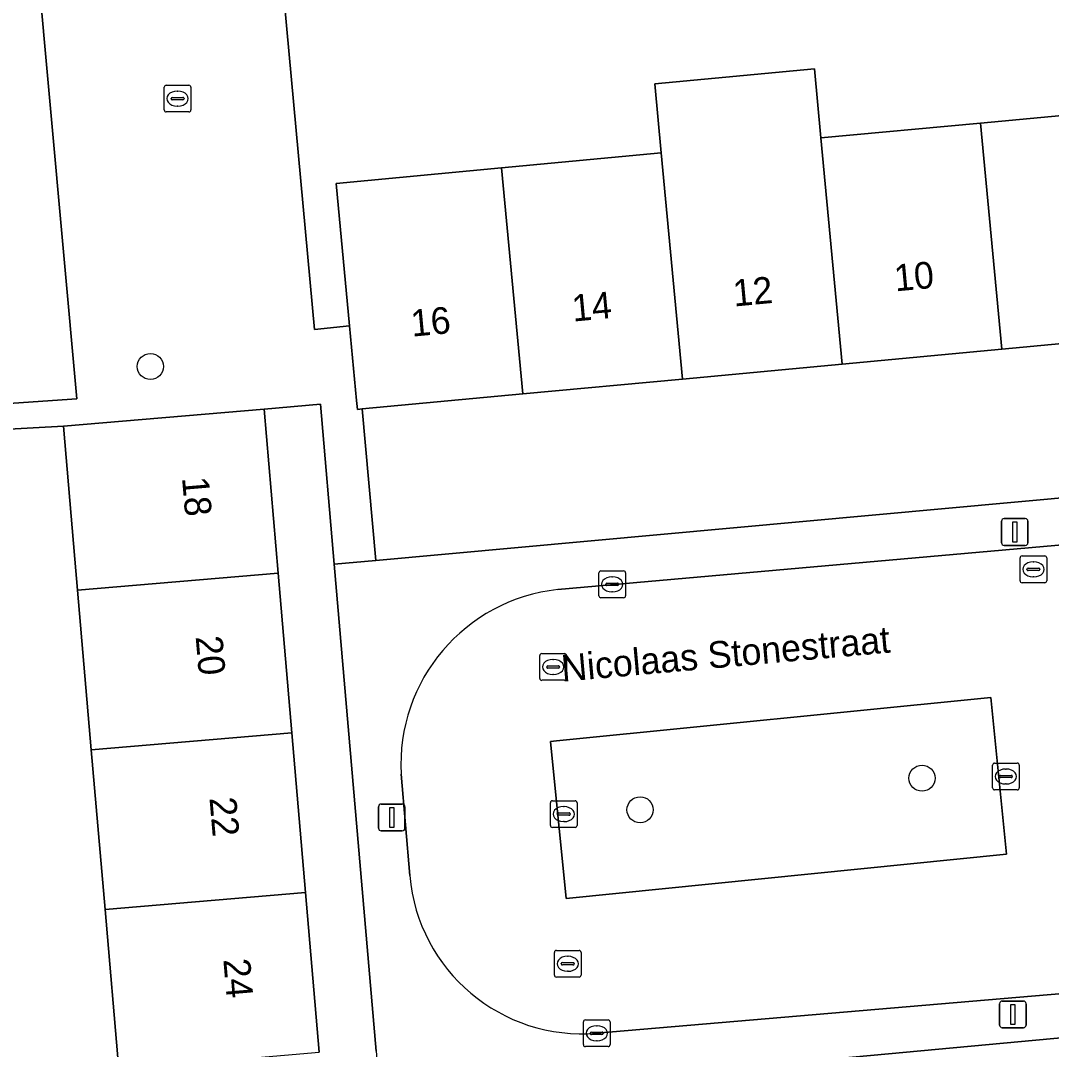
# Model space of a CAD drawing. Extents: x 160554 to 161248, y 385329 to 386506.
# Drawn here: x 160851.7 to 160890.27, y 385530.83 to 385569.34 of the extents above; entities that cross this region are included whole.
import ezdxf

# ---------------------------------------------------------------- set-up
doc = ezdxf.new("R2010")
doc.units = 0
for name, color, linetype in [('IMGEO_Boom', 7, 'Continuous'), ('IMGEO_Erf', 7, 'Continuous'), ('IMGEO_Kolk', 7, 'Continuous'), ('IMGEO_Lichtmast', 7, 'Continuous'), ('IMGEO_Muur', 7, 'Continuous'), ('IMGEO_Openbare_ruimte_label', 7, 'Continuous'), ('IMGEO_Pand', 7, 'Continuous'), ('IMGEO_Pand_nummerreeks', 7, 'Continuous'), ('IMGEO_Parkeervlak_open', 7, 'Continuous'), ('IMGEO_Rijbaan_lokaal_open', 7, 'Continuous'), ('IMGEO_Rioolput', 7, 'Continuous'), ('IMGEO_Voetpad_open', 7, 'Continuous')]:
    doc.layers.add(name, color=color, linetype=linetype)

msp = doc.modelspace()

# ---------------------------------------------------------------- linework, layer by layer
at = {"layer": 'IMGEO_Boom'}
for centre in [(160856.556, 385556.392), (160885.425, 385540.981), (160874.877, 385539.797)]:
    msp.add_circle(centre, 0.489, dxfattribs=at)
at = {"layer": 'IMGEO_Erf'}
for points in [[(160850.708, 385554.964), (160853.807, 385555.183), (160850.785, 385588.354)], [(160861.315, 385572.826), (160862.693, 385557.771), (160864.008, 385557.909), (160863.508, 385563.248), (160869.693, 385563.827), (160875.667, 385564.387), (160875.425, 385566.97), (160881.399, 385567.53), (160881.641, 385564.947), (160887.615, 385565.506), (160893.588, 385566.066), (160899.562, 385566.625), (160905.536, 385567.185), (160911.72, 385567.764)], [(160911.72, 385567.764), (160912.513, 385559.301), (160906.329, 385558.722), (160900.355, 385558.162), (160894.381, 385557.603), (160888.408, 385557.043), (160882.434, 385556.484), (160876.46, 385555.924), (160870.486, 385555.364), (160864.477, 385554.802), (160864.993, 385549.134), (160912.922, 385553.512)], [(160847.33, 385523.103), (160852.438, 385523.647), (160851.923, 385529.66), (160855.383, 385529.957), (160855.372, 385530.081), (160854.859, 385536.059), (160854.347, 385542.038), (160853.835, 385548.016), (160853.735, 385549.177), (160853.308, 385554.158), (160850.795, 385554.015)], [(160895.014, 385527.83), (160894.659, 385531.64), (160866.822, 385529.049)]]:
    msp.add_lwpolyline(points, dxfattribs=at)
at = {"layer": 'IMGEO_Kolk'}
for p, q in [((160857.072, 385565.996), (160857.072, 385566.848)), ((160857.147, 385566.922), (160857.999, 385566.922)), ((160858.073, 385566.848), (160858.073, 385565.996)), ((160857.331, 385566.416), (160857.331, 385566.428)), ((160857.374, 385566.465), (160857.772, 385566.465)), ((160857.56, 385566.702), (160857.585, 385566.702)), ((160857.815, 385566.428), (160857.815, 385566.416)), ((160857.769, 385566.379), (160857.371, 385566.379)), ((160857.583, 385566.142), (160857.558, 385566.142)), ((160857.999, 385565.922), (160857.147, 385565.922)), ((160873.41, 385548.737), (160874.262, 385548.737)), ((160873.335, 385547.811), (160873.335, 385548.663)), ((160873.823, 385548.517), (160873.848, 385548.517)), ((160874.336, 385548.663), (160874.336, 385547.811)), ((160873.594, 385548.231), (160873.594, 385548.243)), ((160874.032, 385548.194), (160873.634, 385548.194)), ((160873.637, 385548.28), (160874.035, 385548.28)), ((160873.846, 385547.957), (160873.821, 385547.957)), ((160874.078, 385548.243), (160874.078, 385548.231)), ((160874.262, 385547.737), (160873.41, 385547.737)), ((160888.063, 385540.618), (160888.063, 385541.47)), ((160888.138, 385541.544), (160888.99, 385541.544)), ((160889.064, 385541.47), (160889.064, 385540.618)), ((160888.322, 385541.038), (160888.322, 385541.05)), ((160888.76, 385541.001), (160888.362, 385541.001)), ((160888.365, 385541.087), (160888.763, 385541.087)), ((160888.551, 385541.324), (160888.576, 385541.324)), ((160888.806, 385541.05), (160888.806, 385541.038)), ((160888.574, 385540.764), (160888.549, 385540.764)), ((160888.99, 385540.544), (160888.138, 385540.544)), ((160871.521, 385539.21), (160871.521, 385540.062)), ((160871.596, 385540.136), (160872.448, 385540.136)), ((160872.009, 385539.916), (160872.034, 385539.916)), ((160872.522, 385540.062), (160872.522, 385539.21)), ((160871.78, 385539.63), (160871.78, 385539.642)), ((160872.218, 385539.593), (160871.82, 385539.593)), ((160871.823, 385539.679), (160872.221, 385539.679)), ((160872.264, 385539.642), (160872.264, 385539.63)), ((160872.448, 385539.136), (160871.596, 385539.136)), ((160872.032, 385539.356), (160872.007, 385539.356)), ((160872.756, 385531.007), (160872.756, 385531.859)), ((160872.831, 385531.933), (160873.683, 385531.933)), ((160873.244, 385531.713), (160873.269, 385531.713)), ((160873.757, 385531.859), (160873.757, 385531.007)), ((160873.015, 385531.427), (160873.015, 385531.439)), ((160873.453, 385531.39), (160873.055, 385531.39)), ((160873.058, 385531.476), (160873.456, 385531.476)), ((160873.499, 385531.439), (160873.499, 385531.427)), ((160873.267, 385531.153), (160873.242, 385531.153)), ((160873.683, 385530.933), (160872.831, 385530.933))]:
    msp.add_line(p, q, dxfattribs=at)
for points in [[(160857.072, 385565.996), (160857.072, 385566.848)], [(160857.147, 385566.922), (160857.999, 385566.922)], [(160858.073, 385566.848), (160858.073, 385565.996)], [(160857.999, 385565.922), (160857.147, 385565.922)], [(160873.41, 385548.737), (160874.262, 385548.737)], [(160873.335, 385547.811), (160873.335, 385548.663)], [(160874.336, 385548.663), (160874.336, 385547.811)], [(160874.262, 385547.737), (160873.41, 385547.737)], [(160888.063, 385540.618), (160888.063, 385541.47)], [(160888.138, 385541.544), (160888.99, 385541.544)], [(160889.064, 385541.47), (160889.064, 385540.618)], [(160888.99, 385540.544), (160888.138, 385540.544)], [(160871.521, 385539.21), (160871.521, 385540.062)], [(160871.596, 385540.136), (160872.448, 385540.136)], [(160872.522, 385540.062), (160872.522, 385539.21)], [(160872.448, 385539.136), (160871.596, 385539.136)], [(160872.756, 385531.007), (160872.756, 385531.859)], [(160872.831, 385531.933), (160873.683, 385531.933)], [(160873.757, 385531.859), (160873.757, 385531.007)], [(160873.683, 385530.933), (160872.831, 385530.933)]]:
    msp.add_lwpolyline(points, dxfattribs=at)
for centre, radius, start, end in [((160857.149, 385566.846), 0.0765, 91.552, 178.448), ((160857.149, 385566.846), 0.0765, 91.552, 178.448), ((160857.997, 385566.846), 0.0765, 1.552, 88.448), ((160857.997, 385566.846), 0.0765, 1.552, 88.448), ((160857.371, 385566.425), 0.0403, 85.8775, 175.7526), ((160857.368, 385566.415), 0.0366, 178.938, 274.7102), ((160857.772, 385566.422), 0.043, 264.8664, 352.4533), ((160857.776, 385566.427), 0.0386, 1.7309, 96.639), ((160857.149, 385565.998), 0.0765, 181.552, 268.448), ((160857.149, 385565.998), 0.0765, 181.552, 268.448), ((160857.997, 385565.998), 0.0765, 271.552, 358.448), ((160857.997, 385565.998), 0.0765, 271.552, 358.448), ((160873.412, 385548.661), 0.0765, 91.552, 178.448), ((160873.412, 385548.661), 0.0765, 91.552, 178.448), ((160874.26, 385548.661), 0.0765, 1.552, 88.448), ((160874.26, 385548.661), 0.0765, 1.552, 88.448), ((160873.634, 385548.24), 0.0403, 85.8775, 175.7526), ((160873.631, 385548.23), 0.0366, 178.938, 274.7102), ((160874.035, 385548.237), 0.043, 264.8664, 352.4533), ((160874.039, 385548.242), 0.0386, 1.7309, 96.639), ((160873.412, 385547.813), 0.0765, 181.552, 268.448), ((160873.412, 385547.813), 0.0765, 181.552, 268.448), ((160874.26, 385547.813), 0.0765, 271.552, 358.448), ((160874.26, 385547.813), 0.0765, 271.552, 358.448), ((160888.14, 385541.468), 0.0765, 91.552, 178.448), ((160888.14, 385541.468), 0.0765, 91.552, 178.448), ((160888.988, 385541.468), 0.0765, 1.552, 88.448), ((160888.988, 385541.468), 0.0765, 1.552, 88.448), ((160888.362, 385541.047), 0.0403, 85.8775, 175.7526), ((160888.359, 385541.037), 0.0366, 178.938, 274.7102), ((160888.763, 385541.044), 0.043, 264.8664, 352.4533), ((160888.767, 385541.049), 0.0386, 1.7309, 96.639), ((160888.14, 385540.62), 0.0765, 181.552, 268.448), ((160888.14, 385540.62), 0.0765, 181.552, 268.448), ((160888.988, 385540.62), 0.0765, 271.552, 358.448), ((160888.988, 385540.62), 0.0765, 271.552, 358.448), ((160871.598, 385540.06), 0.0765, 91.552, 178.448), ((160871.598, 385540.06), 0.0765, 91.552, 178.448), ((160872.446, 385540.06), 0.0765, 1.552, 88.448), ((160872.446, 385540.06), 0.0765, 1.552, 88.448), ((160871.82, 385539.639), 0.0403, 85.8775, 175.7526), ((160871.817, 385539.629), 0.0366, 178.938, 274.7102), ((160872.221, 385539.636), 0.043, 264.8664, 352.4533), ((160872.225, 385539.641), 0.0386, 1.7309, 96.639), ((160871.598, 385539.212), 0.0765, 181.552, 268.448), ((160871.598, 385539.212), 0.0765, 181.552, 268.448), ((160872.446, 385539.212), 0.0765, 271.552, 358.448), ((160872.446, 385539.212), 0.0765, 271.552, 358.448), ((160872.833, 385531.857), 0.0765, 91.552, 178.448), ((160872.833, 385531.857), 0.0765, 91.552, 178.448), ((160873.681, 385531.857), 0.0765, 1.552, 88.448), ((160873.681, 385531.857), 0.0765, 1.552, 88.448), ((160873.055, 385531.436), 0.0403, 85.8775, 175.7526), ((160873.052, 385531.426), 0.0366, 178.938, 274.7102), ((160873.456, 385531.433), 0.043, 264.8664, 352.4533), ((160873.46, 385531.438), 0.0386, 1.7309, 96.639), ((160872.833, 385531.009), 0.0765, 181.552, 268.448), ((160872.833, 385531.009), 0.0765, 181.552, 268.448), ((160873.681, 385531.009), 0.0765, 271.552, 358.448), ((160873.681, 385531.009), 0.0765, 271.552, 358.448)]:
    msp.add_arc(centre, radius, start, end, dxfattribs=at)
for centre, major_axis, ratio, start_param, end_param in [((160857.559, 385566.422), (-0.387, 0.002), 0.722429, 4.712389, 7.853982), ((160857.584, 385566.422), (-0.39, 0.002), 0.717154, 1.570796, 4.712389), ((160873.822, 385548.237), (-0.387, 0.002), 0.722429, 4.712389, 7.853982), ((160873.847, 385548.237), (-0.39, 0.002), 0.717154, 1.570796, 4.712389), ((160888.55, 385541.044), (-0.387, 0.002), 0.722429, 4.712389, 7.853982), ((160888.575, 385541.044), (-0.39, 0.002), 0.717154, 1.570796, 4.712389), ((160872.008, 385539.636), (-0.387, 0.002), 0.722429, 4.712389, 7.853982), ((160872.033, 385539.636), (-0.39, 0.002), 0.717154, 1.570796, 4.712389), ((160873.243, 385531.433), (-0.387, 0.002), 0.722429, 4.712389, 7.853982), ((160873.268, 385531.433), (-0.39, 0.002), 0.717154, 1.570796, 4.712389)]:
    msp.add_ellipse(centre, major_axis=major_axis, ratio=ratio, start_param=start_param, end_param=end_param, dxfattribs=at)
at = {"layer": 'IMGEO_Lichtmast'}
for p, q in [((160888.5, 385550.696), (160889.29, 385550.696)), ((160889.29, 385550.696), (160888.5, 385550.696)), ((160888.4, 385549.796), (160888.4, 385550.596)), ((160888.4, 385550.596), (160888.4, 385549.796)), ((160889.39, 385550.596), (160889.39, 385549.796)), ((160889.39, 385549.796), (160889.39, 385550.596)), ((160889.29, 385549.696), (160888.5, 385549.696)), ((160888.5, 385549.696), (160889.29, 385549.696)), ((160865.092, 385539.11), (160865.092, 385539.91)), ((160865.092, 385539.91), (160865.092, 385539.11)), ((160865.192, 385540.01), (160865.982, 385540.01)), ((160865.982, 385540.01), (160865.192, 385540.01)), ((160866.082, 385539.91), (160866.082, 385539.11)), ((160866.082, 385539.11), (160866.082, 385539.91)), ((160865.982, 385539.01), (160865.192, 385539.01)), ((160865.192, 385539.01), (160865.982, 385539.01)), ((160888.33, 385531.739), (160888.33, 385532.539)), ((160888.33, 385532.539), (160888.33, 385531.739)), ((160888.43, 385532.639), (160889.22, 385532.639)), ((160889.22, 385532.639), (160888.43, 385532.639)), ((160889.32, 385532.539), (160889.32, 385531.739)), ((160889.32, 385531.739), (160889.32, 385532.539)), ((160889.22, 385531.639), (160888.43, 385531.639)), ((160888.43, 385531.639), (160889.22, 385531.639))]:
    msp.add_line(p, q, dxfattribs=at)
for points in [[(160888.82, 385550.571), (160888.97, 385550.571), (160888.97, 385549.821), (160888.82, 385549.821), (160888.82, 385550.571)], [(160865.512, 385539.885), (160865.662, 385539.885), (160865.662, 385539.135), (160865.512, 385539.135), (160865.512, 385539.885)], [(160888.75, 385532.514), (160888.9, 385532.514), (160888.9, 385531.764), (160888.75, 385531.764), (160888.75, 385532.514)]]:
    msp.add_lwpolyline(points, dxfattribs=at)
for centre, start, end in [((160888.5, 385550.596), 90, 180), ((160888.5, 385550.596), 90, 180), ((160889.29, 385550.596), 0, 90), ((160889.29, 385550.596), 360, 90), ((160888.5, 385549.796), 180, 270), ((160888.5, 385549.796), 180, 270), ((160889.29, 385549.796), 270, 0), ((160889.29, 385549.796), 270, 0), ((160865.192, 385539.91), 90, 180), ((160865.192, 385539.91), 90, 180), ((160865.982, 385539.91), 0, 90), ((160865.982, 385539.91), 360, 90), ((160865.192, 385539.11), 180, 270), ((160865.192, 385539.11), 180, 270), ((160865.982, 385539.11), 270, 0), ((160865.982, 385539.11), 270, 0), ((160888.43, 385532.539), 90, 180), ((160888.43, 385532.539), 90, 180), ((160889.22, 385532.539), 0, 90), ((160889.22, 385532.539), 360, 90), ((160888.43, 385531.739), 180, 270), ((160888.43, 385531.739), 180, 270), ((160889.22, 385531.739), 270, 0), ((160889.22, 385531.739), 270, 0)]:
    msp.add_arc(centre, 0.1, start, end, dxfattribs=at)
at = {"layer": 'IMGEO_Muur'}
msp.add_lwpolyline([(160853.308, 385554.158), (160850.795, 385554.015)], dxfattribs=at)
at = {"layer": 'IMGEO_Pand'}
for points in [[(160881.641, 385564.947), (160881.399, 385567.53), (160875.425, 385566.97), (160875.667, 385564.387), (160876.46, 385555.924), (160882.434, 385556.484)], [(160893.588, 385566.066), (160887.615, 385565.506), (160888.408, 385557.043), (160894.381, 385557.603)], [(160887.615, 385565.506), (160881.641, 385564.947), (160882.434, 385556.484), (160888.408, 385557.043)], [(160875.667, 385564.387), (160869.693, 385563.827), (160870.486, 385555.364), (160876.46, 385555.924)], [(160864.477, 385554.802), (160870.486, 385555.364), (160869.693, 385563.827), (160863.508, 385563.248), (160864.008, 385557.909), (160864.268, 385555.123), (160864.3, 385554.785)], [(160853.308, 385554.158), (160853.735, 385549.177), (160853.835, 385548.016), (160861.336, 385548.659), (160860.81, 385554.801)], [(160861.849, 385542.681), (160861.336, 385548.659), (160853.835, 385548.016), (160854.347, 385542.038)], [(160854.347, 385542.038), (160854.859, 385536.059), (160862.361, 385536.702), (160861.849, 385542.681)], [(160862.874, 385530.724), (160862.361, 385536.702), (160854.859, 385536.059), (160855.372, 385530.081)]]:
    msp.add_lwpolyline(points, close=True, dxfattribs=at)
at = {"layer": 'IMGEO_Parkeervlak_open'}
msp.add_lwpolyline([(160888, 385544.005), (160871.75, 385542.373), (160871.524, 385542.35), (160872.114, 385536.474), (160888.59, 385538.133)], close=True, dxfattribs=at)
at = {"layer": 'IMGEO_Rijbaan_lokaal_open'}
for points in [[(160913.355, 385551.724), (160871.806, 385548.04)], [(160865.938, 385541.137), (160866.263, 385537.334)], [(160873.261, 385531.435), (160891.284, 385532.967)]]:
    msp.add_lwpolyline(points, dxfattribs=at)
msp.add_lwpolyline([(160888, 385544.005), (160888.59, 385538.133), (160872.114, 385536.474), (160871.524, 385542.35), (160871.75, 385542.373)], close=True, dxfattribs=at)
for centre, radius, start, end in [((160872.509, 385541.497), 6.581, 96.1341, 183.1325), ((160872.714, 385537.886), 6.475, 184.8942, 274.847)]:
    msp.add_arc(centre, radius, start, end, dxfattribs=at)
at = {"layer": 'IMGEO_Rioolput'}
for p, q in [((160889.092, 385548.373), (160889.092, 385549.225)), ((160889.167, 385549.299), (160890.019, 385549.299)), ((160889.58, 385549.079), (160889.605, 385549.079)), ((160890.093, 385549.225), (160890.093, 385548.373)), ((160889.351, 385548.793), (160889.351, 385548.805)), ((160889.789, 385548.756), (160889.391, 385548.756)), ((160889.394, 385548.842), (160889.792, 385548.842)), ((160889.835, 385548.805), (160889.835, 385548.793)), ((160890.019, 385548.299), (160889.167, 385548.299)), ((160889.603, 385548.519), (160889.578, 385548.519)), ((160871.199, 385545.644), (160872.051, 385545.644)), ((160871.124, 385544.718), (160871.124, 385545.57)), ((160871.612, 385545.424), (160871.637, 385545.424)), ((160872.125, 385545.57), (160872.125, 385544.718)), ((160871.383, 385545.138), (160871.383, 385545.15)), ((160871.821, 385545.101), (160871.423, 385545.101)), ((160871.426, 385545.187), (160871.824, 385545.187)), ((160871.635, 385544.864), (160871.61, 385544.864)), ((160871.867, 385545.15), (160871.867, 385545.138)), ((160872.051, 385544.644), (160871.199, 385544.644)), ((160871.67, 385533.607), (160871.67, 385534.459)), ((160871.745, 385534.533), (160872.597, 385534.533)), ((160872.671, 385534.459), (160872.671, 385533.607)), ((160871.929, 385534.027), (160871.929, 385534.039)), ((160871.972, 385534.076), (160872.37, 385534.076)), ((160872.158, 385534.313), (160872.183, 385534.313)), ((160872.413, 385534.039), (160872.413, 385534.027)), ((160872.367, 385533.99), (160871.969, 385533.99)), ((160872.181, 385533.753), (160872.156, 385533.753)), ((160872.597, 385533.533), (160871.745, 385533.533))]:
    msp.add_line(p, q, dxfattribs=at)
for points in [[(160889.092, 385548.373), (160889.092, 385549.225)], [(160889.167, 385549.299), (160890.019, 385549.299)], [(160890.093, 385549.225), (160890.093, 385548.373)], [(160890.019, 385548.299), (160889.167, 385548.299)], [(160871.199, 385545.644), (160872.051, 385545.644)], [(160871.124, 385544.718), (160871.124, 385545.57)], [(160872.125, 385545.57), (160872.125, 385544.718)], [(160872.051, 385544.644), (160871.199, 385544.644)], [(160871.67, 385533.607), (160871.67, 385534.459)], [(160871.745, 385534.533), (160872.597, 385534.533)], [(160872.671, 385534.459), (160872.671, 385533.607)], [(160872.597, 385533.533), (160871.745, 385533.533)]]:
    msp.add_lwpolyline(points, dxfattribs=at)
for centre, radius, start, end in [((160889.169, 385549.223), 0.0765, 91.552, 178.448), ((160889.169, 385549.223), 0.0765, 91.552, 178.448), ((160890.017, 385549.223), 0.0765, 1.552, 88.448), ((160890.017, 385549.223), 0.0765, 1.552, 88.448), ((160889.391, 385548.802), 0.0403, 85.8775, 175.7526), ((160889.388, 385548.792), 0.0366, 178.938, 274.7102), ((160889.792, 385548.799), 0.043, 264.8664, 352.4533), ((160889.796, 385548.804), 0.0386, 1.7309, 96.639), ((160889.169, 385548.375), 0.0765, 181.552, 268.448), ((160889.169, 385548.375), 0.0765, 181.552, 268.448), ((160890.017, 385548.375), 0.0765, 271.552, 358.448), ((160890.017, 385548.375), 0.0765, 271.552, 358.448), ((160871.201, 385545.568), 0.0765, 91.552, 178.448), ((160871.201, 385545.568), 0.0765, 91.552, 178.448), ((160872.049, 385545.568), 0.0765, 1.552, 88.448), ((160872.049, 385545.568), 0.0765, 1.552, 88.448), ((160871.423, 385545.147), 0.0403, 85.8775, 175.7526), ((160871.42, 385545.137), 0.0366, 178.938, 274.7102), ((160871.824, 385545.144), 0.043, 264.8664, 352.4533), ((160871.828, 385545.149), 0.0386, 1.7309, 96.639), ((160871.201, 385544.72), 0.0765, 181.552, 268.448), ((160871.201, 385544.72), 0.0765, 181.552, 268.448), ((160872.049, 385544.72), 0.0765, 271.552, 358.448), ((160872.049, 385544.72), 0.0765, 271.552, 358.448), ((160871.747, 385534.457), 0.0765, 91.552, 178.448), ((160871.747, 385534.457), 0.0765, 91.552, 178.448), ((160872.595, 385534.457), 0.0765, 1.552, 88.448), ((160872.595, 385534.457), 0.0765, 1.552, 88.448), ((160871.969, 385534.036), 0.0403, 85.8775, 175.7526), ((160871.966, 385534.026), 0.0366, 178.938, 274.7102), ((160872.37, 385534.033), 0.043, 264.8664, 352.4533), ((160872.374, 385534.038), 0.0386, 1.7309, 96.639), ((160871.747, 385533.609), 0.0765, 181.552, 268.448), ((160871.747, 385533.609), 0.0765, 181.552, 268.448), ((160872.595, 385533.609), 0.0765, 271.552, 358.448), ((160872.595, 385533.609), 0.0765, 271.552, 358.448)]:
    msp.add_arc(centre, radius, start, end, dxfattribs=at)
for centre, major_axis, ratio, start_param, end_param in [((160889.579, 385548.799), (-0.387, 0.002), 0.722429, 4.712389, 7.853982), ((160889.604, 385548.799), (-0.39, 0.002), 0.717154, 1.570796, 4.712389), ((160871.611, 385545.144), (-0.387, 0.002), 0.722429, 4.712389, 7.853982), ((160871.636, 385545.144), (-0.39, 0.002), 0.717154, 1.570796, 4.712389), ((160872.157, 385534.033), (-0.387, 0.002), 0.722429, 4.712389, 7.853982), ((160872.182, 385534.033), (-0.39, 0.002), 0.717154, 1.570796, 4.712389)]:
    msp.add_ellipse(centre, major_axis=major_axis, ratio=ratio, start_param=start_param, end_param=end_param, dxfattribs=at)
at = {"layer": 'IMGEO_Voetpad_open'}
for points in [[(160853.694, 385600.798), (160849.53, 385601.127), (160849.947, 385597.294), (160849.969, 385597.157), (160850.785, 385588.354), (160853.807, 385555.183), (160850.708, 385554.964), (160850.795, 385554.015), (160853.308, 385554.158), (160860.81, 385554.801), (160862.922, 385554.982), (160863.436, 385548.992), (160864.993, 385549.134), (160864.477, 385554.802), (160864.3, 385554.785), (160864.268, 385555.123), (160864.008, 385557.909), (160862.693, 385557.771), (160861.315, 385572.826)], [(160864.998, 385530.768), (160863.436, 385548.992), (160862.922, 385554.982), (160860.81, 385554.801), (160861.336, 385548.659), (160861.849, 385542.681), (160862.361, 385536.702), (160862.874, 385530.724)], [(160912.922, 385553.512), (160864.993, 385549.134), (160863.436, 385548.992), (160864.998, 385530.768), (160865.469, 385525.276), (160867.099, 385525.38), (160866.822, 385529.049), (160894.659, 385531.64), (160896.215, 385531.785), (160896.095, 385533.221), (160895.88, 385535.788), (160895.471, 385540.695)], [(160871.806, 385548.04), (160913.355, 385551.724)], [(160866.263, 385537.334), (160865.938, 385541.137)], [(160891.284, 385532.967), (160873.261, 385531.435)]]:
    msp.add_lwpolyline(points, dxfattribs=at)
for centre, radius, start, end in [((160872.509, 385541.497), 6.581, 96.1341, 183.1325), ((160872.714, 385537.886), 6.475, 184.8942, 274.847)]:
    msp.add_arc(centre, radius, start, end, dxfattribs=at)

# ---------------------------------------------------------------- texts
at = {"layer": 'IMGEO_Openbare_ruimte_label'}
msp.add_text('Nicolaas Stonestraat', height=1, rotation=5.1062, dxfattribs=at).set_placement((160871.973, 385544.589))
at = {"layer": 'IMGEO_Pand_nummerreeks'}
for s, rotation, p in [('10', 5.3511, (160884.429, 385559.202)), ('12', 5.3514, (160878.396, 385558.636)), ('14', 5.3511, (160872.372, 385558.072)), ('16', 5.3511, (160866.346, 385557.508)), ('18', 274.8994, (160857.739, 385552.229)), ('20', 274.8994, (160858.249, 385546.277)), ('22', 274.8994, (160858.766, 385540.24)), ('24', 274.8994, (160859.285, 385534.194))]:
    msp.add_text(s, height=1, rotation=rotation, dxfattribs=at).set_placement(p)

doc.saveas('drawing.dxf')
